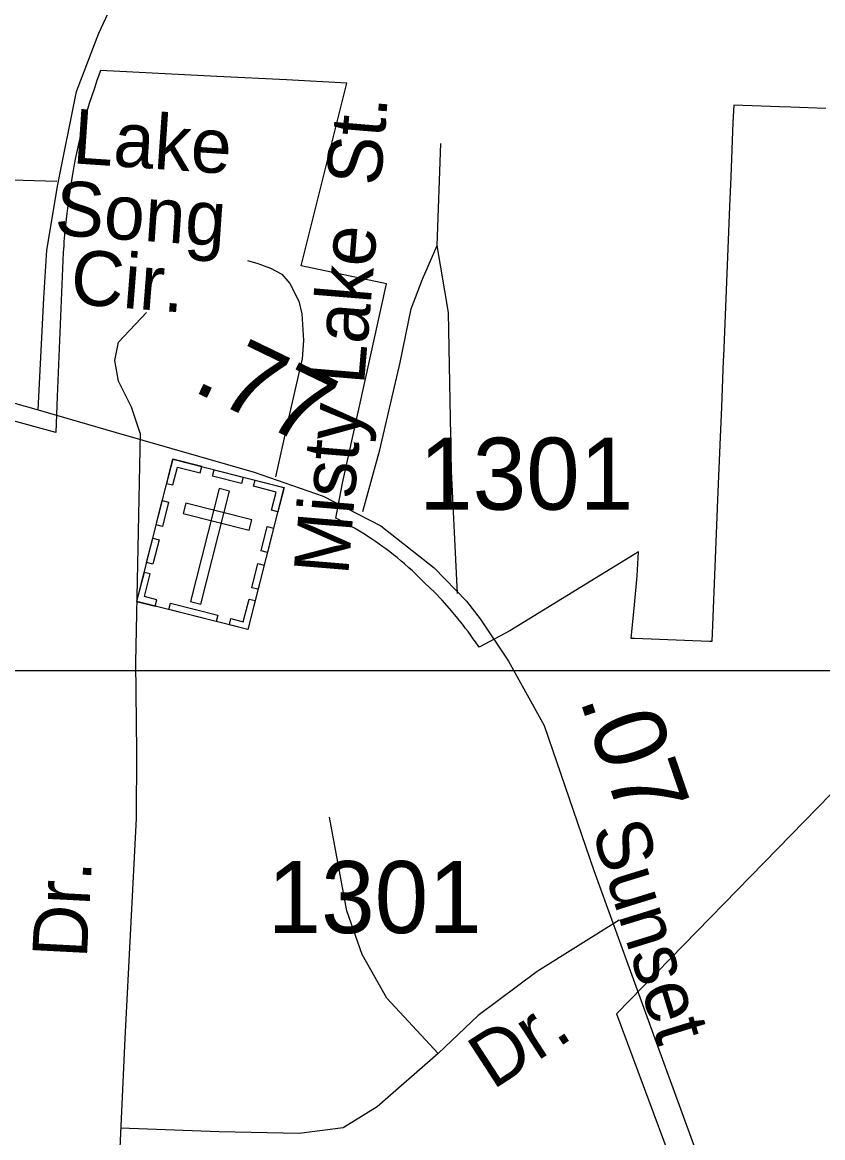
# Model space of a CAD drawing. Extents: x 2001466 to 2224147, y 644118 to 847247.
# Drawn here: x 2056684 to 2058073, y 701080 to 703016 of the extents above; entities that cross this region are included whole.
import ezdxf

# ---------------------------------------------------------------- set-up
doc = ezdxf.new("R2010")
doc.units = 0
for name, color, linetype in [('Exist Boundary Political City Limit New', 7, 'Continuous'), ('Exist Boundary Political City Limit New Hole', 7, 'Continuous'), ('Exist Cultural Cemetery CELL', 7, 'Continuous'), ('Exist Road Non-System Type 51', 7, 'Continuous'), ('Exist Road Non-System Type 51 Label', 7, 'Continuous'), ('Exist Road Secondary Mileage Hundredths English Label', 7, 'Continuous'), ('Exist Road Secondary Type 51 Attributed', 7, 'Continuous'), ('Exist Road Secondary Type 51 Label', 7, 'Continuous'), ('Exist Road Secondary Type 51 Number Label', 7, 'Continuous'), ('Map Preparation Boundary City Limit Buffer Line', 7, 'Continuous'), ('Map Preparation Inset Cut Line', 7, 'Continuous')]:
    doc.layers.add(name, color=color, linetype=linetype)

msp = doc.modelspace()

# ---------------------------------------------------------------- linework, layer by layer
at = {"layer": 'Exist Boundary Political City Limit New'}
for points in [[(2057425.1, 701998.8), (2057412.4, 702012.9), (2057399.4, 702026.8), (2057382.6, 702042.8), (2057380.9, 702044.4), (2057372.8, 702052.6), (2057366.6, 702058.4), (2057360.8, 702063.9), (2057354.9, 702069.3), (2057347.4, 702075.9), (2057340.9, 702081.4), (2057334.2, 702086.8), (2057328, 702091.8), (2057321.8, 702096.7), (2057314.5, 702102.1), (2057309.8, 702105.7), (2057303.2, 702110.4), (2057296.6, 702114.9), (2057288.2, 702120.6), (2057283.6, 702123.6), (2057277.8, 702127.3), (2057269.1, 702132.6), (2057260.6, 702137.7), (2057253.6, 702141.6), (2057248, 702144.8), (2057242.2, 702147.9), (2057236, 702151.1), (2057228, 702155.2), (2057239.6, 702216.1), (2057316.2, 702561.9), (2057167.8, 702593.4), (2057189.1, 702678.6), (2057247.4, 702910.5), (2057142.4, 702916.1), (2057021.8, 702921.9), (2056819.8, 702932.2), (2056816.1, 702922.4), (2056813.5, 702914.8), (2056809, 702901.8), (2056804.4, 702888.1), (2056800.2, 702874.7), (2056797.8, 702866.6), (2056794.4, 702855.1), (2056789.2, 702836.2), (2056785.1, 702820.2), (2056782, 702807.1), (2056779, 702793.9), (2056776.4, 702781.2), (2056774, 702769.3), (2056772, 702758.4), (2056769.9, 702745.6), (2056768, 702733.7), (2056764.8, 702711.9), (2056762.9, 702698.1), (2056761.1, 702684.2), (2056760, 702674.2), (2056758.4, 702659.3), (2056757.2, 702646.9), (2056756.2, 702635.4), (2056755.8, 702628.4), (2056755.2, 702622.4), (2056754.9, 702616.3), (2056744.2, 702366.2), (2056742.4, 702304.1), (2056655.4, 702328)], [(2058078.5, 702866.4), (2058017.6, 702868.4), (2057998.2, 702869.1), (2057918.4, 702871.8), (2057917.1, 702841.8), (2057913.2, 702747.4), (2057911.2, 702696.4), (2057907.6, 702609), (2057904.1, 702522.3), (2057900.6, 702435.7), (2057900.4, 702429.3), (2057897.1, 702347.8), (2057895, 702295.8), (2057890, 702174.1), (2057890, 702171.9), (2057886.5, 702085.6), (2057882.4, 701983.9), (2057880.6, 701941.5), (2057876.6, 701941.6), (2057746.5, 701946.3), (2057740.5, 701946.6), (2057746.1, 702004.9), (2057751, 702055.3), (2057753, 702096.9), (2057745.5, 702092.3), (2057529.9, 701960), (2057476.5, 701931.6), (2057470.2, 701940.7), (2057465.9, 701946.8), (2057463, 701950.9), (2057457.4, 701958.5), (2057453.1, 701964.1), (2057449.5, 701968.9), (2057437.5, 701984.2), (2057425.1, 701998.8)]]:
    msp.add_lwpolyline(points, dxfattribs=at)
at = {"layer": 'Exist Boundary Political City Limit New Hole'}
msp.add_lwpolyline([(2059992.4, 699692.4), (2060075, 701829.4), (2059407.5, 701840.5), (2058974.5, 701864.2), (2058940.5, 701937.1), (2058979.9, 701949.9), (2058924.4, 701990.9), (2058895.5, 702059.6), (2058899.4, 702093.4), (2058864.6, 702110.1), (2058810.2, 702175.8), (2058815.9, 702235.2), (2058783.6, 702288.4), (2058587.4, 702231.7), (2058671.2, 701927.9), (2058393.8, 701899.9), (2058343.2, 701939.1), (2057715.2, 701295), (2057861.2, 700901.9), (2057974, 700681.2), (2058484.1, 699738.2), (2059992.4, 699692.4)], dxfattribs=at)
at = {"layer": 'Exist Cultural Cemetery CELL'}
for points in [[(2056945.1, 702257.6), (2057138, 702208.7), (2057075.4, 701961.9), (2056882.5, 702010.8)], [(2056934.4, 702215.7), (2056945.4, 702212.9), (2056953.3, 702244.1), (2056992.6, 702234.1), (2056995.4, 702244.9), (2056945.1, 702257.6)], [(2057016.8, 702239.4), (2057067.1, 702226.7), (2057064.3, 702215.6), (2057014, 702228.4)], [(2057127.4, 702166.6), (2057116.4, 702169.4), (2057124.4, 702200.6), (2057085, 702210.6), (2057087.8, 702221.4), (2057138.1, 702208.6)], [(2057043.5, 702202.4), (2057025.4, 702207), (2056975.6, 702010.5), (2056993.7, 702005.9)], [(2056916.2, 702143.8), (2056926.8, 702185.8), (2056937.8, 702183), (2056927.2, 702141)], [(2056967.9, 702181.6), (2056963.3, 702163.5), (2057077.4, 702134.6), (2057082, 702152.7)], [(2057098.4, 702098.6), (2057109.1, 702140.6), (2057120.1, 702137.8), (2057109.4, 702095.8)], [(2056899.6, 702078.6), (2056910.3, 702120.6), (2056921.3, 702117.8), (2056910.6, 702075.8)], [(2057082.2, 702034.7), (2057092.8, 702076.7), (2057103.9, 702073.9), (2057093.2, 702031.9)], [(2056914.5, 702002.7), (2056917.3, 702013.9), (2056896, 702019.3), (2056906, 702058.5), (2056895.2, 702061.2), (2056882.4, 702010.9)], [(2056941, 702007.8), (2057023.2, 701987), (2057020.4, 701975.9), (2056938.2, 701996.8)], [(2057043.3, 701970), (2057046.1, 701981.2), (2057067.5, 701975.7), (2057077.4, 702014.9), (2057088.2, 702012.2), (2057075.4, 701961.9)]]:
    msp.add_lwpolyline(points, close=True, dxfattribs=at)
at = {"layer": 'Exist Road Non-System Type 51'}
for p, q in [((2057404, 702628.3), (2057410.5, 702805.6)), ((2056888.6, 702302.8), (2056880.2, 701904.9))]:
    msp.add_line(p, q, dxfattribs=at)
for points in [[(2055844.2, 702459.6), (2055844.3, 702562.6), (2055846.2, 702654.6), (2055853.3, 702710.4), (2055857.5, 702718.3), (2055875.8, 702734), (2055887.9, 702741.7), (2055898, 702743.5), (2055908, 702745.3), (2055916.1, 702747.2), (2055930.1, 702748.9), (2055966.1, 702750.1), (2056008.1, 702749.3), (2056239, 702759.5), (2056410.8, 702749.6), (2056529.8, 702746.3), (2056743.7, 702739.9)], [(2057275.1, 702166.8), (2057304.1, 702273.7), (2057339.6, 702425.2), (2057358.9, 702518.7), (2057378.3, 702570.3), (2057404, 702628.3)], [(2057439.3, 702024.8), (2057428.9, 702237), (2057423.4, 702512.3), (2057404, 702628.3)], [(2057074.8, 702602.2), (2057092.9, 702597.5), (2057114.8, 702589.1), (2057134.5, 702578.7), (2057148.2, 702562.4), (2057163.6, 702532.1), (2057169.1, 702510), (2057172.2, 702463.9), (2057169.6, 702432), (2057165.1, 702412.1), (2057147.6, 702336.4), (2057123.3, 702226.9)], [(2056888.6, 702302.8), (2056873.6, 702348.1), (2056851, 702393.2), (2056844.6, 702428.7), (2056851, 702460.9), (2056899.4, 702512.5)], [(2056880.2, 701904.9), (2056881.9, 701749.9), (2056881.5, 701633.9), (2056861.7, 701252.3), (2056829.2, 700543), (2056807.5, 700056)], [(2057405.7, 701226.2), (2057316.5, 701322.1), (2057273.5, 701398.2), (2057247.1, 701474.2), (2057217.3, 701636.3)], [(2057719.8, 701457.7), (2057577.6, 701368.4), (2057475.2, 701292.3), (2057405.7, 701226.2)], [(2057405.7, 701226.2), (2057300, 701133.6), (2057240.5, 701097.2), (2057164.5, 701087.3), (2057025.6, 701090.6), (2056854.6, 701096.8)]]:
    msp.add_lwpolyline(points, dxfattribs=at)
at = {"layer": 'Exist Road Secondary Type 51 Attributed'}
for points in [[(2056711.5, 702343.5), (2056721.2, 702537.4), (2056726.6, 702620.3), (2056745.6, 702734.2), (2056778.1, 702896), (2056816.7, 702997), (2056909, 703194.8)], [(2055149.2, 702422.2), (2055416, 702461.1), (2055626.4, 702474.6), (2055702.4, 702470), (2055954.7, 702465.1), (2056274.3, 702448.3), (2056524.1, 702395.9), (2056711.5, 702343.5)], [(2056711.5, 702343.5), (2056846.8, 702304.1), (2057086.5, 702235), (2057206.3, 702193.7), (2057306.2, 702141.9), (2057398.8, 702069.2), (2057454.8, 702011.1), (2057478.7, 701980.9), (2057527.5, 701906.9), (2057589.6, 701795.3), (2057676, 701544.2), (2057781.7, 701252.1), (2057891, 700952.8), (2057974.6, 700802), (2058115.1, 700555.7), (2058238.5, 700335.4), (2058389.3, 700048.8), (2058457.1, 699894), (2058521.4, 699762.2), (2058604.3, 699618.5), (2058773.1, 699350), (2058903.7, 699123.4)]]:
    msp.add_lwpolyline(points, dxfattribs=at)
at = {"layer": 'Map Preparation Boundary City Limit Buffer Line'}
for points in [[(2057425.1, 701998.8), (2057412.4, 702012.9), (2057399.4, 702026.8), (2057382.6, 702042.8), (2057380.9, 702044.4), (2057372.8, 702052.6), (2057366.6, 702058.4), (2057360.8, 702063.9), (2057354.9, 702069.3), (2057347.4, 702075.9), (2057340.9, 702081.4), (2057334.2, 702086.8), (2057328, 702091.8), (2057321.8, 702096.7), (2057314.5, 702102.1), (2057309.8, 702105.7), (2057303.2, 702110.4), (2057296.6, 702114.9), (2057288.2, 702120.6), (2057283.6, 702123.6), (2057277.8, 702127.3), (2057269.1, 702132.6), (2057260.6, 702137.7), (2057253.6, 702141.6), (2057248, 702144.8), (2057242.2, 702147.9), (2057236, 702151.1), (2057228, 702155.2), (2057239.6, 702216.1), (2057316.2, 702561.9), (2057167.8, 702593.4), (2057189.1, 702678.6), (2057247.4, 702910.5), (2057142.4, 702916.1), (2057021.8, 702921.9), (2056819.8, 702932.2), (2056816.1, 702922.4), (2056813.5, 702914.8), (2056809, 702901.8), (2056804.4, 702888.1), (2056800.2, 702874.7), (2056797.8, 702866.6), (2056794.4, 702855.1), (2056789.2, 702836.2), (2056785.1, 702820.2), (2056782, 702807.1), (2056779, 702793.9), (2056776.4, 702781.2), (2056774, 702769.3), (2056772, 702758.4), (2056769.9, 702745.6), (2056768, 702733.7), (2056764.8, 702711.9), (2056762.9, 702698.1), (2056761.1, 702684.2), (2056760, 702674.2), (2056758.4, 702659.3), (2056757.2, 702646.9), (2056756.2, 702635.4), (2056755.8, 702628.4), (2056755.2, 702622.4), (2056754.9, 702616.3), (2056744.2, 702366.2), (2056742.4, 702304.1), (2056655.4, 702328)], [(2058078.5, 702866.4), (2058017.6, 702868.4), (2057998.2, 702869.1), (2057918.4, 702871.8), (2057917.1, 702841.8), (2057913.2, 702747.4), (2057911.2, 702696.4), (2057907.6, 702609), (2057904.1, 702522.3), (2057900.6, 702435.7), (2057900.4, 702429.3), (2057897.1, 702347.8), (2057895, 702295.8), (2057890, 702174.1), (2057890, 702171.9), (2057886.5, 702085.6), (2057882.4, 701983.9), (2057880.6, 701941.5), (2057876.6, 701941.6), (2057746.5, 701946.3), (2057740.5, 701946.6), (2057746.1, 702004.9), (2057751, 702055.3), (2057753, 702096.9), (2057745.5, 702092.3), (2057529.9, 701960), (2057476.5, 701931.6), (2057470.2, 701940.7), (2057465.9, 701946.8), (2057463, 701950.9), (2057457.4, 701958.5), (2057453.1, 701964.1), (2057449.5, 701968.9), (2057437.5, 701984.2), (2057425.1, 701998.8)], [(2059992.4, 699692.4), (2060075, 701829.4), (2059407.5, 701840.5), (2058974.5, 701864.2), (2058940.5, 701937.1), (2058979.9, 701949.9), (2058924.4, 701990.9), (2058895.5, 702059.6), (2058899.4, 702093.4), (2058864.6, 702110.1), (2058810.2, 702175.8), (2058815.9, 702235.2), (2058783.6, 702288.4), (2058587.4, 702231.7), (2058671.2, 701927.9), (2058393.8, 701899.9), (2058343.2, 701939.1), (2057715.2, 701295), (2057861.2, 700901.9), (2057974, 700681.2), (2058484.1, 699738.2), (2059992.4, 699692.4)]]:
    msp.add_lwpolyline(points, dxfattribs=at)
at = {"layer": 'Map Preparation Inset Cut Line'}
for p, q in [((2055620.9, 701890.9), (2056855.8, 701890.9)), ((2056855.8, 701890.9), (2057489, 701890.9)), ((2057489, 701890.9), (2058950.9, 701890.9))]:
    msp.add_line(p, q, dxfattribs=at)

# ---------------------------------------------------------------- texts
at = {"layer": 'Exist Road Non-System Type 51 Label'}
for s, rotation, p in [('Misty Lake  St.', 85.2563, (2057249.4, 702054.9)), ('Lake', 356.0978, (2056769.6, 702771.3)), ('Song', 356.0978, (2056738.7, 702647)), ('Cir.', 355.491, (2056765.4, 702527.6)), ('Dr.', 87.0308, (2056795.9, 701390.5)), ('Dr.', 32.9804, (2057500.3, 701162.5))]:
    msp.add_text(s, height=95, rotation=rotation, dxfattribs=at).set_placement(p)
at = {"layer": 'Exist Road Secondary Mileage Hundredths English Label'}
for s, rotation, p in [('.77', 334.1672, (2056976.3, 702377.7)), ('.07', 288.9883, (2057650.2, 701841.6))]:
    msp.add_text(s, height=125, rotation=rotation, dxfattribs=at).set_placement(p)
at = {"layer": 'Exist Road Secondary Type 51 Label'}
msp.add_text('Sunset', height=95, rotation=287.1693, dxfattribs=at).set_placement((2057671.6, 701615.2))
at = {"layer": 'Exist Road Secondary Type 51 Number Label'}
for p in [(2057372.4, 702170), (2057109.5, 701435.3)]:
    msp.add_text('1301', height=125, dxfattribs=at).set_placement(p)

doc.saveas('drawing.dxf')
